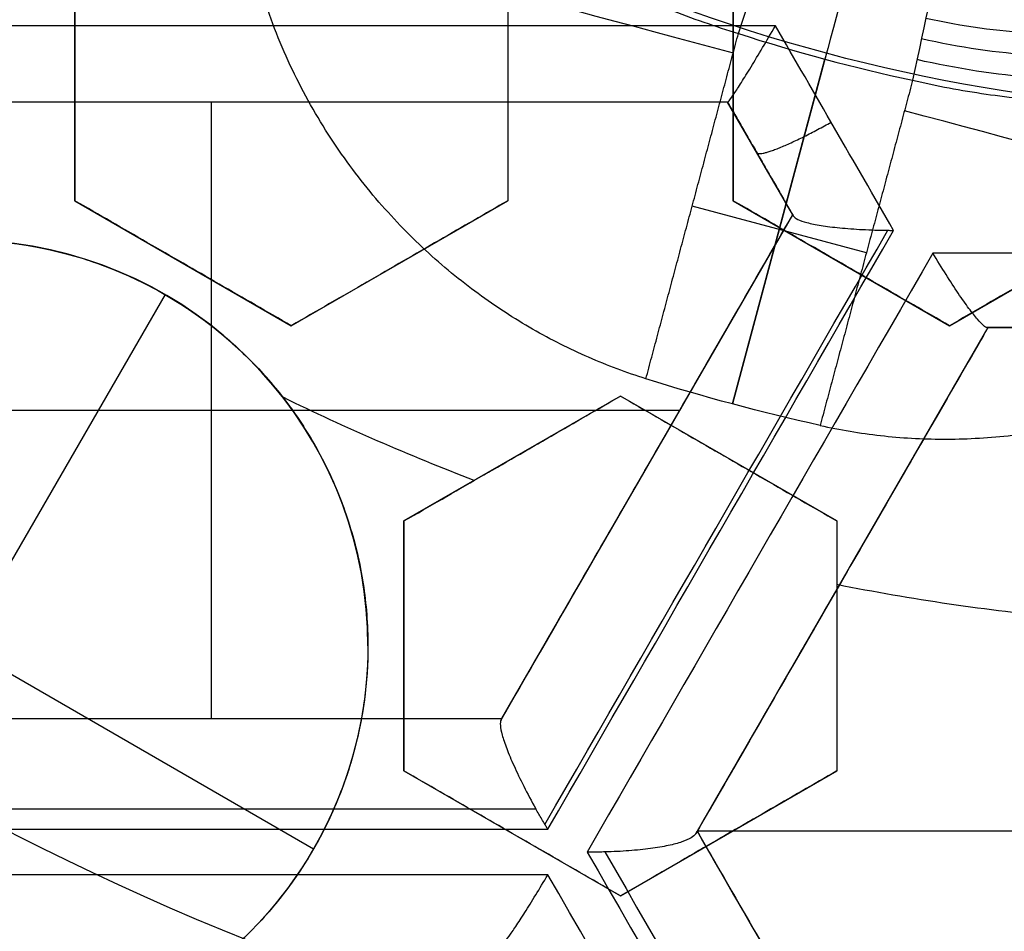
# Model space of a CAD drawing. Header units: centimetres. Extents: x -10 to 8.9, y -34.1 to -8.
# Tile 299 of 656: x -6.69 to -6.58, y -33.49 to -33.388. Entities that reach past the tile are written whole.
import ezdxf

# ---------------------------------------------------------------- set-up
doc = ezdxf.new("R2010")
doc.units = ezdxf.units.CM
doc.layers.add('Default', color=7, linetype='Continuous', true_color=0x000000)

msp = doc.modelspace()

# ---------------------------------------------------------------- linework, layer by layer
at = {"layer": 'Default'}
for p, q in [((-6.6835, -33.38080315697, 0.26732128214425), (-6.6835, -33.40851596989, 0.26732128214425)), ((-6.6355, -33.38080315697, 0.2760389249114), (-6.6355, -33.40851596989, 0.2760389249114)), ((-6.610500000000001, -33.38080315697, 0.2793142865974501), (-6.610500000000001, -33.40851596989, 0.2793142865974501)), ((-6.600149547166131, -33.39216065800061, 0.1624999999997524), (-6.610570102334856, -33.43105069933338, 0.2199999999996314)), ((-6.610570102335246, -33.43105069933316, 0.22), (-6.600323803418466, -33.39281099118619, 0.22)), ((-6.6835, -33.39465956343, 0.2939757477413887), (-6.6835, -33.39465956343, 0.2407668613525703)), ((-6.6355, -33.39465956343, 0.2494629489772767), (-6.6355, -33.39465956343, 0.3026718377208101)), ((-6.610500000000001, -33.39465956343, 0.3059350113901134), (-6.610500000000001, -33.39465956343, 0.2527261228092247)), ((-6.611117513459, -33.39757591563, -1.1921608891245), (-6.72568375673, -33.39757591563, -1.1921608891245)), ((-6.668522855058, -33.39757591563, -1.314922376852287), (-6.668522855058, -33.39757591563, -1.065)), ((-6.668400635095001, -33.39757591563, -1.065), (-6.668400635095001, -33.46593455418, -1.065)), ((-6.603900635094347, -33.41007591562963, -1.191976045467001), (-6.611117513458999, -33.39757591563, -1.191976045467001)), ((-6.607466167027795, -33.40390023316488, -1.31808170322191), (-6.607466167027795, -33.40390023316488, -1.065)), ((-6.683499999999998, -33.40851596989, 0.26327412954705), (-6.659500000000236, -33.42237237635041, 0.26327412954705)), ((-6.659499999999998, -33.42237237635, 0.26732128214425), (-6.635500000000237, -33.40851596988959, 0.26732128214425)), ((-6.610499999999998, -33.40851596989, 0.2730369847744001), (-6.586500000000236, -33.42237237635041, 0.2730369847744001)), ((-6.586499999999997, -33.42237237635, 0.27456905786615), (-6.562500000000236, -33.40851596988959, 0.27456905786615)), ((-6.595726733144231, -33.41429152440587, 0.22), (-6.615045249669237, -33.40911514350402, 0.22)), ((-6.636150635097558, -33.46593455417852, -1.190218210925), (-6.603900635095, -33.41007591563, -1.190218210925)), ((-6.671500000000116, -33.41544417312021, 0.2367388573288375), (-6.671500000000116, -33.41544417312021, 0.2899477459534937)), ((-6.647500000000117, -33.41544417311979, 0.2407668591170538), (-6.647500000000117, -33.41544417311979, 0.2939757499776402)), ((-6.598500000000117, -33.41544417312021, 0.2465803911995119), (-6.598500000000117, -33.41544417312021, 0.2997892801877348)), ((-6.673499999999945, -33.41890827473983, 0.2025256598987), (-6.718499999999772, -33.49685056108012, 0.2025256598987)), ((-6.582249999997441, -33.42257591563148, -1.190072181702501), (-6.614499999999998, -33.47843455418, -1.190072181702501)), ((-6.517749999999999, -33.42257591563, -1.191101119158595), (-6.582250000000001, -33.42257591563, -1.191101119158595)), ((-6.623000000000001, -33.43016660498, 0.26176733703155), (-6.64699999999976, -33.44402301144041, 0.26176733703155)), ((-6.599000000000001, -33.44402301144, 0.2643081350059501), (-6.622999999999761, -33.43016660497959, 0.2643081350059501)), ((-6.616417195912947, -33.431755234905, -1.065), (-6.720384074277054, -33.431755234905, -1.065)), ((-6.734971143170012, -33.43537941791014, 0.2025256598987), (-6.65702885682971, -33.48037941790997, 0.2025256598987)), ((-6.63499999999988, -33.4370948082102, 0.2352211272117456), (-6.63499999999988, -33.4370948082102, 0.2884300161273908)), ((-6.620069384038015, -33.43808101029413, -1.309322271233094), (-6.620069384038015, -33.43808101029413, -1.065)), ((-6.610999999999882, -33.43709480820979, 0.2378391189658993), (-6.610999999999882, -33.43709480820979, 0.2910480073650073)), ((-6.647, -33.44402301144, 0.25319198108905), (-6.647, -33.47173582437, 0.25319198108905)), ((-6.599, -33.44402301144, 0.25803060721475), (-6.599, -33.47173582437, 0.25803060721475)), ((-6.598451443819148, -33.45063763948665, -1.309015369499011), (-6.598451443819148, -33.45063763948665, -1.065)), ((-6.647, -33.457879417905, 0.2798130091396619), (-6.647, -33.457879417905, 0.2266041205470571)), ((-6.599, -33.457879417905, 0.2314310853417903), (-6.599, -33.457879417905, 0.2846399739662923)), ((-6.700650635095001, -33.46593455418, -1.182769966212), (-6.636150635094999, -33.46593455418, -1.182769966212)), ((-6.668400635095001, -33.46593455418, -1.297681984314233), (-6.668400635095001, -33.46593455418, -1.065)), ((-6.646999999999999, -33.47173582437, 0.24737258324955), (-6.623000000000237, -33.48559223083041, 0.24737258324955)), ((-6.623000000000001, -33.48559223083, 0.24967041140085), (-6.599000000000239, -33.47173582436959, 0.24967041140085)), ((-6.485500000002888, -33.47843455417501, -1.065), (-6.614499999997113, -33.47843455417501, -1.065)), ((-6.614499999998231, -33.47843455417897, -1.1823261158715), (-6.582250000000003, -33.53429319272, -1.1823261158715)), ((-6.635000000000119, -33.47866402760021, 0.2208840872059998), (-6.635000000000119, -33.47866402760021, 0.2740929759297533)), ((-6.611000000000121, -33.47866402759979, 0.223133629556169), (-6.611000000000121, -33.47866402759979, 0.2763425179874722))]:
    msp.add_line(p, q, dxfattribs=at)
for centre, radius, start, end in [((-6.550000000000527, -33.20499999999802, -0.76), 0.774999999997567, 99.40564977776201, 224.0542772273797), ((-6.550000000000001, -33.20500000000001, -0.5848749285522), 0.7584500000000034, 266.2822684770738, 72.04110918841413), ((-6.550000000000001, -33.20500000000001, 0.45), 0.6000000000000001, 90, 270), ((-6.550000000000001, -33.20500000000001, 0.17875), 0.6075000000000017, 180, 0), ((-6.550000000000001, -33.20500000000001, -1.230490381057), 0.6075000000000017, 180, 0), ((-6.550000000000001, -33.20500000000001, 0.1782088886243), 0.55, 180, 0), ((-6.550000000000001, -33.20500000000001, 0.195), 0.55, 180, 0), ((-6.550000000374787, -33.20500000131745, 0.2199999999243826), 0.1944362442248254, 252.0519350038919, 257.9480650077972), ((-6.695999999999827, -33.45787941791, 0.2025256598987), 0.04499999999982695, 0, 239.9999999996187)]:
    msp.add_arc(centre, radius, start, end, dxfattribs=at)
at = {"layer": 'Default', "extrusion": (0, 0, -1)}
for centre, radius, start, end in [((6.550000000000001, -33.20500000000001, -0.35), 0.6000000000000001, 270, 90), ((6.550000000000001, -33.20500000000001, -0.4), 0.6000000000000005, 270, 90), ((6.550000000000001, -33.20500000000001, -0.1625), 0.6075000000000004, 180, 0), ((6.550000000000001, -33.20500000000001, -0.195), 0.6075000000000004, 180, 0), ((6.550000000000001, -33.20500000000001, 1.220980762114), 0.6075, 180, 0), ((6.550000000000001, -33.20500000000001, 1.24), 0.6075000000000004, 180, 0), ((6.550000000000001, -33.20500000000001, -0.18660444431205), 0.5500000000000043, 180, 0), ((6.55000000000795, -33.20500000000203, -0.1625), 0.1937629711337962, 263.8385486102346, 306.1614513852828), ((6.550000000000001, -33.20500000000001, -0.266443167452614), 0.3075783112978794, 281.1792190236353, 318.8207809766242), ((6.695999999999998, -33.45787941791, -0.21893574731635), 0.04500000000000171, 34.41936269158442, 180), ((6.55000000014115, -33.20500000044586, -0.22), 0.2340249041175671, 282.550977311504, 287.4490226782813), ((6.550000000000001, -33.20500000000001, -0.2338592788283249), 0.2509115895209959, 290.8249399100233, 296.1074895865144), ((6.550000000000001, -33.20500000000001, -0.2338592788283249), 0.2509115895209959, 275.4887587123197, 281.2614884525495), ((6.695999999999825, -33.45787941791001, -0.2025256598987), 0.04499999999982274, 179.999999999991, 300.0000000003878), ((6.696, -33.45787941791, -0.21429952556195), 0.04499999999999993, 180, 222.1975510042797)]:
    msp.add_arc(centre, radius, start, end, dxfattribs=at)
at = {"layer": 'Default', "extrusion": (1.379857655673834e-06, 1.228458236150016e-16, -0.9999999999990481)}
msp.add_arc((6.549999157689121, -33.20500000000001, 0.534870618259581), 0.7584484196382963, 180, 287.9998757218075, dxfattribs=at)
at = {"layer": 'Default', "extrusion": (0.258819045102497, 0.9659258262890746, 0)}
msp.add_arc((-2.257272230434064, 0.16, -33.9652286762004), 0.06000000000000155, 21.1372301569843, 90, dxfattribs=at)
at = {"layer": 'Default', "extrusion": (0.9659258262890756, -0.2588190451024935, 0)}
msp.add_arc((-33.96326805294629, 0.2, 2.267272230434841), 0.02, 35.00000000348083, 89.99999998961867, dxfattribs=at)
at = {"layer": 'Default', "extrusion": (0.9779639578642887, -0.2087737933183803, 1.848972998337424e-05)}
msp.add_arc((-34.03519781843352, 0.1999902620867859, 0.526669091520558), 0.01999999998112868, 34.99999996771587, 90.00000000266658, dxfattribs=at)
at = {"layer": 'Default', "extrusion": (0, 1, 0)}
for centre, radius, start, end in [((6.549999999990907, -0.1449999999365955, -33.38911016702), 1.185792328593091, 272.6976113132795, 278.8769027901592), ((6.551882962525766, -0.1449473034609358, -33.39757591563), 1.175682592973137, 272.887772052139, 278.5136046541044), ((6.550000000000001, -0.1449999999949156, -33.41432025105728), 1.181602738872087, 268.1404245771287, 271.8595754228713), ((6.550000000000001, -0.1449999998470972, -33.42257591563), 1.171756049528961, 268.4190813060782, 271.5809186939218), ((6.550000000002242, -0.1450000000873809, -33.48325333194), 1.167293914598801, 273.9816108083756, 277.7662461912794)]:
    msp.add_arc(centre, radius, start, end, dxfattribs=at)
at = {"layer": 'Default', "extrusion": (0.8660254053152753, 0.4999999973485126, -2.486487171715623e-08)}
msp.add_arc((-25.48137360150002, -0.1450005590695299, -22.41535345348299), 1.191759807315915, 262.3941420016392, 263.6631128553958, dxfattribs=at)
at = {"layer": 'Default', "extrusion": (0.8661391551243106, 0.4998029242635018, 2.92950147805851e-05)}
msp.add_arc((-25.47163036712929, -0.1445924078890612, -22.41838910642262), 1.183567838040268, 261.953725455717, 262.6670880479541, dxfattribs=at)
at = {"layer": 'Default', "extrusion": (-0.258819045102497, -0.9659258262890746, 0)}
msp.add_arc((2.277272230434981, 0.16, 33.96651654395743), 0.05999999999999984, 22.65570443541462, 90, dxfattribs=at)
at = {"layer": 'Default', "extrusion": (0.8660254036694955, -0.5000000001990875, -1.394874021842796e-09)}
msp.add_arc((-32.03137352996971, -0.1449999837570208, 10.98589225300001), 1.188176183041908, 256.9037339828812, 260.0868218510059, dxfattribs=at)
at = {"layer": 'Default', "extrusion": (0.866025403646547, -0.5000000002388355, -1.622643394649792e-09)}
msp.add_arc((-32.03137352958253, -0.1449999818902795, 10.99589225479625), 1.19817618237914, 256.6416506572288, 260.3542680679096, dxfattribs=at)
at = {"layer": 'Default', "extrusion": (0.8660254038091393, -0.4999999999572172, -6.476667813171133e-11)}
msp.add_arc((-32.03137353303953, -0.1449999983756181, 10.99644567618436), 1.19816085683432, 256.6263984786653, 260.3693286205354, dxfattribs=at)
at = {"layer": 'Default', "extrusion": (-0.8660254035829, 0.5000000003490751, 1.967733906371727e-09)}
msp.add_arc((32.03137352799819, -0.1449999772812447, -11.00148771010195), 1.197870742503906, 279.6330260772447, 283.376900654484, dxfattribs=at)
at = {"layer": 'Default', "extrusion": (-0.8660254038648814, 0.4999999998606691, -8.412211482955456e-10)}
msp.add_arc((32.03137353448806, -0.1450000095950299, -11.01089223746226), 1.187888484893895, 279.9156032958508, 283.1059708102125, dxfattribs=at)
at = {"layer": 'Default', "extrusion": (-0.8660254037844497, 0.4999999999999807, 0)}
msp.add_arc((32.03137353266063, -0.145, -11.01089224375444), 1.187888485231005, 280.1038272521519, 283.1059708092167, dxfattribs=at)
at = {"layer": 'Default', "extrusion": (0, -1, 0)}
for centre, radius, start, end in [((-6.549999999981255, -0.1449999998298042, 33.46593455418), 1.158746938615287, 262.5297327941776, 265.7362332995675), ((-6.550000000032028, -0.1450000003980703, 33.47821131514), 1.168484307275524, 262.2417144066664, 266.0224519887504)]:
    msp.add_arc(centre, radius, start, end, dxfattribs=at)
at = {"layer": 'Default', "extrusion": (-3.223472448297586e-07, -0.9999999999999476, 3.31243834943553e-08)}
msp.add_arc((-6.549989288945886, -0.1450010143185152, 33.47593668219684), 1.168747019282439, 262.3085032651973, 265.958126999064, dxfattribs=at)
at = {"layer": 'Default', "extrusion": (-0.866025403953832, -0.4999999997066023, 1.833860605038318e-09)}
msp.add_arc((25.48137354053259, -0.1450000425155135, 22.46754229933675), 1.172630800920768, 280.0459498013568, 283.2682835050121, dxfattribs=at)
at = {"layer": 'Default', "extrusion": (-0.8660254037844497, -0.4999999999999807, 0)}
msp.add_arc((25.48137353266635, -0.145, 22.46754231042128), 1.172630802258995, 280.0459498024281, 283.2682835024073, dxfattribs=at)
at = {"layer": 'Default', "extrusion": (-0.8660254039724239, -0.4999999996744, 1.834901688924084e-09)}
msp.add_arc((25.48137354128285, -0.1450000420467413, 22.47924461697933), 1.182484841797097, 279.759584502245, 283.5542527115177, dxfattribs=at)
at = {"layer": 'Default', "extrusion": (-0.8660253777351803, -0.5000000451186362, 1.074701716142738e-08)}
msp.add_arc((25.48137236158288, -0.1450001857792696, 22.47754364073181), 1.182630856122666, 279.8060213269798, 283.5052435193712, dxfattribs=at)
at = {"layer": 'Default', "extrusion": (0.8660254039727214, 0.4999999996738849, -1.83658317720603e-09)}
msp.add_arc((-25.48137354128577, -0.1450000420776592, -22.4842866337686), 1.181602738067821, 256.4354353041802, 260.2330582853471, dxfattribs=at)
at = {"layer": 'Default'}
for points, knots in [([(-5.978241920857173, -32.65665960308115, -0.8200034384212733), (-5.982065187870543, -32.65267471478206, -0.8198957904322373), (-6.021688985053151, -32.61222557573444, -0.8187925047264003), (-6.1051399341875, -32.54333603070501, -0.81669332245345), (-6.244802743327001, -32.468174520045, -0.81343061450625), (-6.396707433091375, -32.42256752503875, -0.81016786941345), (-6.550005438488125, -32.40791523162, -0.8071806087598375), (-6.70330324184, -32.42256964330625, -0.80419334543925), (-6.8552073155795, -32.46817857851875, -0.80093060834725), (-6.994869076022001, -32.54334249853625, -0.7976678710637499), (-7.1136278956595, -32.64137979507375, -0.7946806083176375), (-7.211663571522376, -32.760139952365, -0.7916933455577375), (-7.286825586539, -32.89980273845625, -0.7884306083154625), (-7.332432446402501, -33.051707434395, -0.7851678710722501), (-7.347084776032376, -33.20500543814, -0.78218060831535), (-7.334328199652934, -33.33845015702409, -0.7795802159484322), (-7.3130589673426, -33.42019238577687, -0.7778563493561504), (-7.303112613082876, -33.4507094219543, -0.7771955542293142)], [9.33287491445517, 9.33287491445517, 9.33287491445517, 9.33287491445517, 9.508229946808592, 11.13105041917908, 12.75387089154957, 14.37669136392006, 15.99951183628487, 17.62233230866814, 19.24515278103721, 20.86797325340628, 22.49079372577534, 24.11361419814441, 25.73643467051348, 27.35925514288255, 28.98207561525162, 30.60489608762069, 31.59721843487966, 31.59721843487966, 31.59721843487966, 31.59721843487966]), ([(-7.106978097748, -33.74388811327, -0.7599999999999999), (-7.092222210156, -33.75913934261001, -0.7595840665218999), (-7.061456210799, -33.78842967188, -0.7587546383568), (-7.011855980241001, -33.8284314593, -0.7574640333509), (-6.959138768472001, -33.86422929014, -0.7561495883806), (-6.903661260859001, -33.8955805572, -0.7548164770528), (-6.845798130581, -33.92227348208, -0.7534746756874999), (-6.785940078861, -33.94412789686, -0.7521330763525), (-6.724491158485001, -33.96099638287, -0.7508004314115), (-6.661867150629, -33.97276520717, -0.7494871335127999), (-6.598488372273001, -33.97935553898, -0.7481967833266), (-6.534783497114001, -33.98072302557, -0.7469575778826), (-6.471175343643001, -33.97685787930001, -0.7456906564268), (-6.408099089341, -33.96778569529, -0.7443887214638), (-6.345979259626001, -33.95356760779, -0.7430648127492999), (-6.285235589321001, -33.93429948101, -0.7417267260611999), (-6.226278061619, -33.91011135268, -0.7403838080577), (-6.169504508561, -33.88116649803, -0.7390450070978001), (-6.115297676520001, -33.84765987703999, -0.7377194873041), (-6.064025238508, -33.80981942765, -0.7364157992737), (-6.01602695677, -33.76789486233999, -0.7351442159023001), (-5.971638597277, -33.72218061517, -0.7339075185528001), (-5.931146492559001, -33.67297253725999, -0.7326198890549), (-5.89482990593, -33.62060801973, -0.7313083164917), (-5.862932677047, -33.56543920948, -0.7299767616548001), (-5.835670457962, -33.50783861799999, -0.7286354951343), (-5.813227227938, -33.44819500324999, -0.7272933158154), (-5.795754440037, -33.38691081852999, -0.7259590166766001), (-5.783370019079, -33.32440000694, -0.7246429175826), (-5.776444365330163, -33.26360356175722, -0.7234004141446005), (-5.775000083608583, -33.22369004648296, -0.7226183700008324), (-5.77500001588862, -33.20499999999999, -0.7222512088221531)], [-30.59397759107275, -30.59397759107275, -30.59397759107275, -30.59397759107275, -29.95660305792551, -29.31922852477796, -28.68185399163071, -28.04447945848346, -27.40710492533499, -26.76973039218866, -26.13235585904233, -25.49498132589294, -24.85760679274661, -24.22023225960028, -23.5828577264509, -22.94548319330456, -22.30810866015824, -21.67073412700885, -21.03335959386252, -20.39598506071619, -19.7586105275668, -19.12123599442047, -18.48386146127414, -17.84648692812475, -17.20911239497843, -16.57173786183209, -15.93436332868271, -15.29698879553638, -14.65961426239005, -14.02223972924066, -13.38486519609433, -12.747490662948, -12.18619863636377, -12.18619863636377, -12.18619863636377, -12.18619863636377]), ([(-6.525029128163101, -33.36570460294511, 0.1673219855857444), (-6.52584178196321, -33.367639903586, 0.1707653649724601), (-6.52803252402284, -33.37135547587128, 0.1773501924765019), (-6.532901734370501, -33.37649640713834, 0.1865193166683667), (-6.538118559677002, -33.38035750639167, 0.1935602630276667), (-6.542943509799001, -33.38307654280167, 0.1987218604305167), (-6.546881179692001, -33.38492254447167, 0.2023611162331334), (-6.551193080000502, -33.38655686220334, 0.20577445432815), (-6.557439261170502, -33.38839376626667, 0.2099645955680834), (-6.5660131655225, -33.38994010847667, 0.2143690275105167), (-6.57720183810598, -33.39025719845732, 0.2178827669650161), (-6.585100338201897, -33.3892059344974, 0.2187493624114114), (-6.589134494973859, -33.38829554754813, 0.2187314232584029)], [0.02595723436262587, 0.02595723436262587, 0.02595723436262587, 0.02595723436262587, 0.1552712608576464, 0.2845852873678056, 0.4138993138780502, 0.4785563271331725, 0.5432133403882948, 0.6078703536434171, 0.6725273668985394, 0.8018413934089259, 0.9311554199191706, 1.060470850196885, 1.060470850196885, 1.060470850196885, 1.060470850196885]), ([(-6.523490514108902, -33.36947994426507, 0.164937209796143), (-6.52423679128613, -33.37134777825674, 0.1685329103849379), (-6.526332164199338, -33.37493368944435, 0.1754382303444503), (-6.531175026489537, -33.37988784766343, 0.1851165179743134), (-6.536466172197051, -33.38359535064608, 0.1925822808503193), (-6.541408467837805, -33.38619234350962, 0.1980695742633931), (-6.545463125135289, -33.3879463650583, 0.2019442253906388), (-6.549919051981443, -33.38948701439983, 0.2055818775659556), (-6.556394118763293, -33.39119740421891, 0.2100519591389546), (-6.565326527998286, -33.39258433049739, 0.2147594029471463), (-6.577053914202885, -33.39271023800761, 0.2185238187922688), (-6.585368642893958, -33.39153482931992, 0.2194572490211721), (-6.589619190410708, -33.39056593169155, 0.2194428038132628)], [0.02595723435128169, 0.02595723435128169, 0.02595723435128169, 0.02595723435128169, 0.1552712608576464, 0.2845852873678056, 0.4138993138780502, 0.4785563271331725, 0.5432133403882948, 0.6078703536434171, 0.6725273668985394, 0.8018413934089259, 0.9311554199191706, 1.060470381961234, 1.060470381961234, 1.060470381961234, 1.060470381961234]), ([(-6.523037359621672, -33.37318108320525, 0.1624999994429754), (-6.523661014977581, -33.37497162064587, 0.1661614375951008), (-6.525539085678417, -33.37842520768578, 0.1732651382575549), (-6.530160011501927, -33.38320362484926, 0.1833441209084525), (-6.535379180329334, -33.38677693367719, 0.1912031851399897), (-6.540331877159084, -33.38926716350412, 0.1970100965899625), (-6.544429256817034, -33.39094018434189, 0.2011234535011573), (-6.548959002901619, -33.39239744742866, 0.2049946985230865), (-6.555575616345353, -33.39399436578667, 0.2097635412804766), (-6.564776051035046, -33.39523643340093, 0.2148062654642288), (-6.576967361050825, -33.39518447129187, 0.2188584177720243), (-6.585662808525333, -33.39389204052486, 0.2198718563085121), (-6.590110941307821, -33.39286938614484, 0.2198635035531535)], [0.02681516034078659, 0.02681516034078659, 0.02681516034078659, 0.02681516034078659, 0.1552712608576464, 0.2845852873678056, 0.4138993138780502, 0.4785563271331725, 0.5432133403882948, 0.6078703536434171, 0.6725273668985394, 0.8018413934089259, 0.9311554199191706, 1.060469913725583, 1.060469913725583, 1.060469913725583, 1.060469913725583])]:
    msp.add_open_spline(points, degree=3, knots=knots, dxfattribs=at)
for points, degree in [([(-7.269642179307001, -32.81358746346, -0.82), (-7.279487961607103, -32.83327103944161, -0.8199999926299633), (-7.297511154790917, -32.87327300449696, -0.819999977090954), (-7.319640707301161, -32.93527934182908, -0.8199999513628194), (-7.336712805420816, -32.99891850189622, -0.8199999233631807), (-7.348607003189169, -33.06377393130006, -0.8199998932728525), (-7.355221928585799, -33.12938643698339, -0.8199998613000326), (-7.356527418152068, -33.19493271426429, -0.819999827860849), (-7.352600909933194, -33.2597045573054, -0.8199997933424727), (-7.343474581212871, -33.32349793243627, -0.819999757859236), (-7.329190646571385, -33.38652092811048, -0.8199997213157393), (-7.309617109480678, -33.44876686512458, -0.8199996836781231), (-7.284964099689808, -33.50924977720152, -0.8199996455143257), (-7.255558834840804, -33.56725719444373, -0.8199996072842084), (-7.221786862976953, -33.62225640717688, -0.819999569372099), (-7.183730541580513, -33.67428672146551, -0.8199995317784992), (-7.141344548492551, -33.7232884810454, -0.8199994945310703), (-7.09557043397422, -33.76828168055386, -0.8199994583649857), (-7.046466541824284, -33.80917938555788, -0.8199994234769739), (-6.994690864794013, -33.84552716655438, -0.8199993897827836), (-6.940255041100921, -33.87747145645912, -0.8199993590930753), (-6.883228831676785, -33.90493912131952, -0.8199993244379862), (-6.824213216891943, -33.9276263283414, -0.8199993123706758), (-6.76349442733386, -33.94542969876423, -0.8199992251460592), (-6.701581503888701, -33.95819754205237, -0.8199994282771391), (-6.659745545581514, -33.96331301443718, -0.819998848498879), (-6.638679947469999, -33.96504137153, -0.8199988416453)], 3), ([(-6.784376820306, -33.92632328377, -0.6348712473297), (-6.764656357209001, -33.93273073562, -0.6344490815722), (-6.724689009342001, -33.94393729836, -0.633599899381), (-6.663491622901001, -33.95576836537, -0.6322885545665), (-6.601787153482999, -33.96253013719, -0.6309937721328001), (-6.539536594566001, -33.96422791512, -0.6297057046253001), (-6.477460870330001, -33.96082753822, -0.6284103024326), (-6.415679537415, -33.95232918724, -0.6270910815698), (-6.35486998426, -33.93879804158, -0.6257683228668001), (-6.295545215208, -33.9203893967, -0.6244478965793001), (-6.237984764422, -33.8972257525, -0.623144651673), (-6.182427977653, -33.86939923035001, -0.6218537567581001), (-6.129272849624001, -33.83707727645, -0.6205564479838), (-6.079027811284, -33.80058233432, -0.6192530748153), (-6.031826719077, -33.76000954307, -0.6179600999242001), (-5.988101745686, -33.71569057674, -0.6166713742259), (-5.948216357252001, -33.66802508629, -0.6153674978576), (-5.912278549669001, -33.61713143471, -0.6140446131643), (-5.880633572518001, -33.56345166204, -0.6127228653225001), (-5.853541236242, -33.50744909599, -0.6114034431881), (-5.831165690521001, -33.449566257, -0.6101072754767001), (-5.813524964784, -33.38977936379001, -0.6088150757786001), (-5.800887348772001, -33.32893727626, -0.6075112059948), (-5.793258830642, -33.26727865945, -0.6062112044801), (-5.791549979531, -33.22577288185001, -0.6053463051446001), (-5.791549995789, -33.20499985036, -0.6049143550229)], 3), ([(-6.658968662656, -33.34141878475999, 0.1625000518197), (-6.659260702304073, -33.34303154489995, 0.1657450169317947), (-6.659346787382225, -33.34643079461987, 0.1722333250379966), (-6.657980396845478, -33.35219343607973, 0.1817676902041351), (-6.655131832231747, -33.35819025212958, 0.1906260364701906), (-6.650965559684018, -33.36414981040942, 0.1985161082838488), (-6.645667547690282, -33.36983720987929, 0.2052673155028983), (-6.639482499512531, -33.37507369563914, 0.2107574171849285), (-6.632629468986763, -33.37978576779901, 0.2149705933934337), (-6.62527083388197, -33.3839199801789, 0.2179274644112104), (-6.617633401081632, -33.38737740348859, 0.2196404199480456), (-6.612482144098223, -33.3891942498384, 0.2199999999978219), (-6.609916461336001, -33.38997424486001, 0.22)], 3), ([(-6.620174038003, -33.42825604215, 0.22), (-6.622307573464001, -33.42758542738, 0.22), (-6.626561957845, -33.42599600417, 0.2197487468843), (-6.632765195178, -33.42288108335, 0.2185885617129), (-6.638819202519, -33.41896257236, 0.2165773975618), (-6.644662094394, -33.4141695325, 0.2136139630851), (-6.650191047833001, -33.40843313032, 0.2095753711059), (-6.655232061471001, -33.40172632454, 0.2043414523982), (-6.659542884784, -33.39411382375, 0.1978394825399), (-6.662834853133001, -33.38580868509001, 0.1901045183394), (-6.664840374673, -33.37721393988, 0.1813549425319), (-6.665397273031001, -33.36883863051, 0.1719531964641), (-6.664832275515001, -33.36381113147, 0.1656599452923), (-6.664332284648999, -33.36143598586, 0.1625)], 3), ([(-6.609916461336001, -33.38997424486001, 0.22), (-6.609522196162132, -33.3887578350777, 0.2199999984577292), (-6.608734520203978, -33.38632377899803, 0.2197540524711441), (-6.607594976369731, -33.38280299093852, 0.2186583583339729), (-6.606540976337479, -33.37954606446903, 0.2168763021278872), (-6.60561037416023, -33.37667300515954, 0.214473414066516), (-6.605094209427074, -33.37508607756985, 0.2125189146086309), (-6.604867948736, -33.37438846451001, 0.211471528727)], 3), ([(-6.59059794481, -33.39515062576, 0.2199999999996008), (-6.587929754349, -33.39577176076, 0.2199999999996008), (-6.582484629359, -33.39679717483, 0.2196235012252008), (-6.574176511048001, -33.39763892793, 0.2178937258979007), (-6.565806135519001, -33.39775141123, 0.2149481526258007), (-6.557542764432, -33.3970829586, 0.2107472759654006), (-6.549573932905, -33.39560213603, 0.2052677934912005), (-6.542148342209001, -33.39330266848, 0.1985304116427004), (-6.535570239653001, -33.39023049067, 0.1906630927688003), (-6.530093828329, -33.38646379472, 0.1817936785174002), (-6.526036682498, -33.38218280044, 0.1722839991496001), (-6.524396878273, -33.37918167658, 0.1657657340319), (-6.523839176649, -33.37762652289, 0.1624998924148)], 3), ([(-6.6835, -33.40851596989, 0.2365951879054), (-6.6835, -33.40520774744, 0.2376019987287), (-6.6835, -33.39874402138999, 0.2395543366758), (-6.6835, -33.38952556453, 0.2422953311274), (-6.6835, -33.3836615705, 0.2440099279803), (-6.6835, -33.38080315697, 0.2448384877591)], 3), ([(-6.6835, -33.40851596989, 0.2898040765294), (-6.6835, -33.40520942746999, 0.2908103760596), (-6.6835, -33.39874788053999, 0.2927620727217), (-6.6835, -33.38952368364, 0.295504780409), (-6.6835, -33.38366073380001, 0.297219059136), (-6.6835, -33.38080315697, 0.2980473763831)], 3), ([(-6.6355, -33.38080315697, 0.2540304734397), (-6.6355, -33.38367887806, 0.2530892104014), (-6.6355, -33.3895659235, 0.2511534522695), (-6.6355, -33.39879597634, 0.2480921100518), (-6.6355, -33.40523000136, 0.2459411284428), (-6.6355, -33.40851596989, 0.2448384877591)], 3), ([(-6.6355, -33.38080315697, 0.3072393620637), (-6.6355, -33.38367461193, 0.3062994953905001), (-6.6355, -33.38955596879, 0.3043656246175), (-6.6355, -33.39878535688, 0.3013045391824), (-6.6355, -33.40522544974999, 0.2991515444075), (-6.6355, -33.40851596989, 0.2980473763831)], 3), ([(-6.610499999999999, -33.40851596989, 0.2479061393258), (-6.610499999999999, -33.40525447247, 0.2490440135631), (-6.610499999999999, -33.3988530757, 0.2512728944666), (-6.610499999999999, -33.3896191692, 0.2544741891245), (-6.610499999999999, -33.38370170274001, 0.2565159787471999), (-6.610499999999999, -33.38080315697, 0.2575135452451)], 3), ([(-6.610499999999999, -33.40851596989, 0.3011150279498), (-6.610499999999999, -33.40525946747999, 0.3022511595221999), (-6.610499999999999, -33.39886472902, 0.30447773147), (-6.610499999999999, -33.38963031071, 0.3076792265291), (-6.610499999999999, -33.38370647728, 0.3097232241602), (-6.610499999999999, -33.38080315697, 0.3107224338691)], 3), ([(-6.620174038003, -33.42825604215, 0.22), (-6.6150452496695, -33.40911514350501, 0.22), (-6.609916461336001, -33.38997424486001, 0.22)], 2), ([(-6.611105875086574, -33.39757591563, -1.319503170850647), (-6.611075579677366, -33.39757591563, -1.32021595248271), (-6.610924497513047, -33.39742047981, -1.321665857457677), (-6.610418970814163, -33.39669942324, -1.323795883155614), (-6.609627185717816, -33.39547144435, -1.325796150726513), (-6.608555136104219, -33.39373713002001, -1.327532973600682), (-6.607259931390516, -33.39158308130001, -1.328834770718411), (-6.606302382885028, -33.389956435, -1.329333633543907), (-6.605809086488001, -33.38911016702, -1.329478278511)], 3), ([(-6.59059794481, -33.39515062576, 0.2199999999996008), (-6.595726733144, -33.414291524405, 0.2199999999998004), (-6.600855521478, -33.43343242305, 0.22)], 2), ([(-6.611117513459, -33.39757591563, -1.065), (-6.6684006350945, -33.39757591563, -1.065), (-6.725683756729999, -33.39757591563, -1.065)], 2), ([(-6.611117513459, -33.39757591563, -1.065), (-6.607509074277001, -33.40382591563, -1.065), (-6.603900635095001, -33.41007591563, -1.065)], 2), ([(-6.611113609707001, -33.39757591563, -1.319136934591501), (-6.611115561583, -33.39757591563, -1.19206846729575), (-6.611117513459, -33.39757591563, -1.065)], 2), ([(-6.611113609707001, -33.39757591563, -1.319136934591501), (-6.61111361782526, -33.39757591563, -1.31917774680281), (-6.611113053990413, -33.39757591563, -1.319259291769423), (-6.611110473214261, -33.39757591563, -1.319381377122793), (-6.611107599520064, -33.39757591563, -1.319462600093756), (-6.611105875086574, -33.39757591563, -1.319503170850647)], 3), ([(-6.600855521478, -33.43343242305, 0.22), (-6.598672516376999, -33.43391842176, 0.22), (-6.594193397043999, -33.43466913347, 0.2197487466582), (-6.587263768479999, -33.43507315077, 0.2185885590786), (-6.580061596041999, -33.43470662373, 0.2165773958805), (-6.572604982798, -33.43347717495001, 0.2136139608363), (-6.564948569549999, -33.4312737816, 0.209575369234), (-6.557229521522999, -33.42798602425, 0.2043414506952), (-6.549689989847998, -33.42354881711, 0.1978394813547), (-6.542686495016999, -33.41800234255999, 0.1901045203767), (-6.536652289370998, -33.41156183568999, 0.1813549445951), (-6.531982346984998, -33.40458705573, 0.1719532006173), (-6.529957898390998, -33.39995061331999, 0.1656599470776), (-6.52920332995, -33.39764368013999, 0.1625)], 3), ([(-6.6835, -33.40851596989, 0.2898040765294), (-6.6835, -33.40851596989, 0.2631996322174), (-6.6835, -33.40851596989, 0.2365951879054)], 2), ([(-6.6595, -33.42237237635, 0.2365951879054), (-6.662166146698, -33.42083307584, 0.2366589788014), (-6.667498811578, -33.41775426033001, 0.236744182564), (-6.675501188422, -33.41313408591, 0.236744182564), (-6.680833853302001, -33.41005527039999, 0.2366589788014), (-6.6835, -33.40851596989, 0.2365951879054)], 3), ([(-6.6595, -33.42237237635, 0.2898040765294), (-6.662166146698, -33.42083307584, 0.2898678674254), (-6.667498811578, -33.41775426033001, 0.2899530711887), (-6.675501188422, -33.41313408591, 0.2899530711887), (-6.680833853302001, -33.41005527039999, 0.2898678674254), (-6.6835, -33.40851596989, 0.2898040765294)], 3), ([(-6.6355, -33.40851596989, 0.2448384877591), (-6.637974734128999, -33.4099447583, 0.2440101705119), (-6.643052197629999, -33.41287623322, 0.2422958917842), (-6.651040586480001, -33.41748833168, 0.2395531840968), (-6.656636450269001, -33.42071910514, 0.2376014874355), (-6.6595, -33.42237237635, 0.2365951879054)], 3), ([(-6.6355, -33.40851596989, 0.2980473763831), (-6.637975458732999, -33.40994517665, 0.2972188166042), (-6.643053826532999, -33.41287717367, 0.2955042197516), (-6.651037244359, -33.4174864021, 0.2927632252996), (-6.656634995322, -33.42071826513, 0.2908108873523), (-6.6595, -33.42237237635, 0.2898040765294)], 3), ([(-6.6355, -33.40851596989, 0.2980473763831), (-6.6355, -33.40851596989, 0.2714429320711), (-6.6355, -33.40851596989, 0.2448384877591)], 2), ([(-6.610499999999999, -33.40851596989, 0.3011150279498), (-6.610499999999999, -33.40851596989, 0.2745105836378), (-6.610499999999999, -33.40851596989, 0.2479061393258)], 2), ([(-6.586499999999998, -33.42237237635, 0.244958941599), (-6.589168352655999, -33.42083180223, 0.2453510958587), (-6.594503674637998, -33.41775145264, 0.246093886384), (-6.602496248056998, -33.41313693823, 0.2470778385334), (-6.607831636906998, -33.41005655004, 0.2476454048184), (-6.610499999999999, -33.40851596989, 0.2479061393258)], 3), ([(-6.586499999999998, -33.42237237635, 0.298167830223), (-6.589170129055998, -33.42083077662, 0.2985602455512), (-6.594507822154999, -33.41774905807, 0.2993033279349), (-6.602500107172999, -33.41313471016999, 0.3002871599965), (-6.607833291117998, -33.41005559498, 0.3008544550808), (-6.610499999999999, -33.40851596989, 0.3011150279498)], 3), ([(-6.5625, -33.40851596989, 0.2509702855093), (-6.565079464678, -33.41000522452, 0.2503717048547), (-6.570296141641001, -33.41301707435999, 0.2491280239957), (-6.578268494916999, -33.41761991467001, 0.2471307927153), (-6.583733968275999, -33.42077540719, 0.2456988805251), (-6.586499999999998, -33.42237237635, 0.244958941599)], 3), ([(-6.5625, -33.40851596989, 0.3041791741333), (-6.565085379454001, -33.41000863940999, 0.3035792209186), (-6.570309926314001, -33.41302503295, 0.3023335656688), (-6.578282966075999, -33.4176282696, 0.3003359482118), (-6.583740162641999, -33.42077898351, 0.2989061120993), (-6.586499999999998, -33.42237237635, 0.298167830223)], 3), ([(-6.636150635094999, -33.46593455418, -1.065), (-6.620025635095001, -33.43800523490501, -1.065), (-6.603900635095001, -33.41007591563, -1.065)], 2), ([(-6.603900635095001, -33.41007591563, -1.065), (-6.603900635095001, -33.41007591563, -1.190218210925), (-6.603900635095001, -33.41007591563, -1.315436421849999)], 2), ([(-6.603900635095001, -33.41007591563, -1.315436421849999), (-6.603900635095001, -33.41007591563, -1.315632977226), (-6.603894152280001, -33.41008714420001, -1.316023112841), (-6.603865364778, -33.41013700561, -1.316600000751), (-6.603833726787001, -33.41019180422, -1.316977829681), (-6.603814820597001, -33.4102245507, -1.317165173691)], 3), ([(-6.603814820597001, -33.4102245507, -1.317165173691), (-6.603744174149, -33.41034691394, -1.317865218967), (-6.603425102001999, -33.41059254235, -1.319272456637), (-6.602406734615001, -33.41094352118, -1.321289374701), (-6.600838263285, -33.41126342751, -1.323134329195), (-6.598736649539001, -33.41153053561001, -1.324682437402), (-6.596200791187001, -33.4117194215, -1.325786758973), (-6.594317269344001, -33.41178104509, -1.326156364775), (-6.593345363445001, -33.41179364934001, -1.32623710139)], 3), ([(-6.593345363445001, -33.41179364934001, -1.32623710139), (-6.593274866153, -33.41179456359, -1.326242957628), (-6.593133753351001, -33.41179619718, -1.326253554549), (-6.592921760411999, -33.41179806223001, -1.326266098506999), (-6.592780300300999, -33.41179891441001, -1.326272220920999), (-6.592709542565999, -33.41179924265, -1.326274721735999)], 3), ([(-6.718500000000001, -33.49685056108, 0.2025256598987), (-6.720541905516, -33.49567166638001, 0.2025256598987), (-6.724464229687, -33.49297858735, 0.2026426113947), (-6.72969926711, -33.48799467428, 0.2031794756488), (-6.734107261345, -33.48218223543, 0.2040791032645), (-6.737538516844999, -33.47570045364, 0.2053293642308), (-6.739893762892, -33.46868348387, 0.2069196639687), (-6.741077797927, -33.46130673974, 0.2088293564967), (-6.741023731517, -33.4537600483, 0.2110302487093), (-6.739698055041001, -33.44626169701, 0.2134800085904), (-6.737102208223, -33.43903110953, 0.2161280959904), (-6.733311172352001, -33.43232938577, 0.2188933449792), (-6.728385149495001, -33.42631581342, 0.2217226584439), (-6.722594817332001, -33.4213267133, 0.2244585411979), (-6.716454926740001, -33.41759605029, 0.2269107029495), (-6.710154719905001, -33.41498965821, 0.2290648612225), (-6.703752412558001, -33.41339290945, 0.2309296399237), (-6.697309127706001, -33.41274488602, 0.232496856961), (-6.690865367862, -33.41301831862, 0.2337526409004), (-6.684495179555, -33.41421329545, 0.2346681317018), (-6.678313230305, -33.41632846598, 0.235208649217), (-6.672473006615, -33.41933271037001, 0.235345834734), (-6.667137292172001, -33.42314923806, 0.2350714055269), (-6.662441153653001, -33.42766656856, 0.2344015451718), (-6.658471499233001, -33.4327707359, 0.2333683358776), (-6.655276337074, -33.43837305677, 0.2320058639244), (-6.652891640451, -33.44442708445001, 0.2303374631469), (-6.651371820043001, -33.45090346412, 0.2283780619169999), (-6.651000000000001, -33.45552429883, 0.2268694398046), (-6.651000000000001, -33.45787941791, 0.2260733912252)], 3), ([(-6.582327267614, -33.42257591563, -1.316310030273), (-6.582421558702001, -33.42257591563, -1.317014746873), (-6.582699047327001, -33.42242480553, -1.318442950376), (-6.583379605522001, -33.42172252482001, -1.320528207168), (-6.584323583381, -33.42052641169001, -1.322471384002), (-6.585513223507, -33.41883757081, -1.324143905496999), (-6.586880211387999, -33.41673780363, -1.325384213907), (-6.587851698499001, -33.41514845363, -1.325849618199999), (-6.588343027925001, -33.41432025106, -1.325980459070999)], 3), ([(-6.6595, -33.42237237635, 0.2898040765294), (-6.6595, -33.42237237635, 0.2631996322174), (-6.6595, -33.42237237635, 0.2365951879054)], 2), ([(-6.582250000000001, -33.42257591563, -1.065), (-6.598375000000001, -33.450505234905, -1.065), (-6.6145, -33.47843455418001, -1.065)], 2), ([(-6.586499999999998, -33.42237237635, 0.298167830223), (-6.586499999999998, -33.42237237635, 0.271563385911), (-6.586499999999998, -33.42237237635, 0.244958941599)], 2), ([(-6.582327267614, -33.42257591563, -1.316310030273), (-6.582310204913, -33.42257591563, -1.316182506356), (-6.582281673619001, -33.42257591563, -1.315926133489), (-6.582255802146, -33.42257591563, -1.315537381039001), (-6.582250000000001, -33.42257591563, -1.315275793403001), (-6.582250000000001, -33.42257591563, -1.315144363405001)], 3), ([(-6.582250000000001, -33.42257591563, -1.065), (-6.55, -33.42257591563, -1.065), (-6.517749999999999, -33.42257591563, -1.065)], 2), ([(-6.582250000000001, -33.42257591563, -1.065), (-6.582250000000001, -33.42257591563, -1.1900721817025), (-6.582250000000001, -33.42257591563, -1.315144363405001)], 2), ([(-6.647, -33.44402301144, 0.2312955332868), (-6.644164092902, -33.44238569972, 0.2322358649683), (-6.638605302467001, -33.43917633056, 0.2340618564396), (-6.630634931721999, -33.43457463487, 0.2366296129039), (-6.625510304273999, -33.43161592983, 0.2382466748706), (-6.622999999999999, -33.43016660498, 0.2390302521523)], 3), ([(-6.647, -33.44402301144, 0.2845044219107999), (-6.644158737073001, -33.44238260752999, 0.2854465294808), (-6.638592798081, -33.43916911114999, 0.2872748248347), (-6.630623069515, -33.43456778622, 0.2898422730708), (-6.625505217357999, -33.4316129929, 0.2914571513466), (-6.622999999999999, -33.43016660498, 0.2922391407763)], 3), ([(-6.622999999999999, -33.43016660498, 0.2922391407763), (-6.622999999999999, -33.43016660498, 0.2656346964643), (-6.622999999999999, -33.43016660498, 0.2390302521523)], 2), ([(-6.622999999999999, -33.43016660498, 0.2390302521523), (-6.620330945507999, -33.43170758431, 0.2387963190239), (-6.614994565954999, -33.43478854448, 0.2382866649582), (-6.606999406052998, -33.43940455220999, 0.2374009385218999), (-6.601666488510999, -33.44248351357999, 0.2367311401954), (-6.598999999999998, -33.44402301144, 0.2363771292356)], 3), ([(-6.622999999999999, -33.43016660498, 0.2922391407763), (-6.620329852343, -33.43170821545, 0.2920051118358), (-6.614992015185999, -33.43479001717, 0.2914952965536), (-6.606996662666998, -33.4394061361, 0.2906094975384), (-6.601665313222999, -33.44248419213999, 0.2899398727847), (-6.598999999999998, -33.44402301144, 0.2895860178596)], 3), ([(-6.647, -33.44402301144, 0.2312955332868), (-6.647, -33.44402301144, 0.2578999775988), (-6.647, -33.44402301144, 0.2845044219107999)], 2), ([(-6.647, -33.47173582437, 0.2218795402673), (-6.647, -33.46849754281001, 0.2229872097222), (-6.647, -33.46212707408, 0.2251615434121), (-6.647, -33.45289363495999, 0.2282987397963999), (-6.647, -33.44694495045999, 0.2303100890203), (-6.647, -33.44402301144, 0.2312955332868)], 3), ([(-6.647, -33.47173582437, 0.2750884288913), (-6.647, -33.46850051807, 0.2761950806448), (-6.647, -33.46213401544, 0.2783680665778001), (-6.647, -33.45290027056, 0.2815053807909), (-6.647, -33.44694779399, 0.2835180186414), (-6.647, -33.44402301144, 0.2845044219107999)], 3), ([(-6.598999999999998, -33.44402301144, 0.2895860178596), (-6.598999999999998, -33.44402301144, 0.2629815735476), (-6.598999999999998, -33.44402301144, 0.2363771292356)], 2), ([(-6.598999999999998, -33.44402301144, 0.2363771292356), (-6.598999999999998, -33.44699627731, 0.2353169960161), (-6.598999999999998, -33.45301341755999, 0.2331699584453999), (-6.598999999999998, -33.46225119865, 0.2298691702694), (-6.598999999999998, -33.46855075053, 0.2276153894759), (-6.598999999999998, -33.47173582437, 0.2264751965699)], 3), ([(-6.598999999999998, -33.44402301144, 0.2895860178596), (-6.598999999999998, -33.44699368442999, 0.2885268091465), (-6.598999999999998, -33.45300736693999, 0.2863810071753), (-6.598999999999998, -33.46224502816, 0.2830802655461), (-6.598999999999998, -33.46854810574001, 0.2808252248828), (-6.598999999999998, -33.47173582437, 0.2796840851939)], 3), ([(-6.651000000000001, -33.45787941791, 0.2260733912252), (-6.651000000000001, -33.45999741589, 0.2253574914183), (-6.651297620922, -33.4643526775, 0.2238427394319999), (-6.652804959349, -33.47114944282, 0.221337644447), (-6.655473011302, -33.47789415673, 0.2186977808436), (-6.659311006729, -33.48429966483, 0.2160191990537), (-6.664280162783, -33.49010067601, 0.2133912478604), (-6.670107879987, -33.49494028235, 0.2109608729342), (-6.676593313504, -33.49870513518, 0.2087810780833), (-6.683497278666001, -33.50131681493, 0.2068991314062), (-6.690732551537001, -33.50276923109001, 0.2053167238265), (-6.697992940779, -33.50302961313, 0.2040800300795), (-6.705197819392, -33.50212636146, 0.2031833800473), (-6.712101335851, -33.50010403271, 0.2026459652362), (-6.716432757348, -33.49804408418, 0.2025256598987), (-6.718500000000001, -33.49685056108, 0.2025256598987)], 3), ([(-6.651000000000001, -33.45787941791, 0.2260733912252), (-6.651, -33.45787941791, 0.21429952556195), (-6.651, -33.45787941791, 0.2025256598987)], 2), ([(-6.700650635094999, -33.46593455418, -1.065), (-6.668400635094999, -33.46593455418, -1.065), (-6.636150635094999, -33.46593455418, -1.065)], 2), ([(-6.636238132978, -33.46608610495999, -1.30227259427), (-6.636310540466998, -33.46621151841, -1.302981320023), (-6.636363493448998, -33.46662030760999, -1.304388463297), (-6.636157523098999, -33.46768181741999, -1.306348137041), (-6.635655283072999, -33.46919162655, -1.308102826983), (-6.634846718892, -33.47112670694, -1.309537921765), (-6.633753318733, -33.47340233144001, -1.310521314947), (-6.632859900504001, -33.47507702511, -1.310806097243), (-6.632379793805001, -33.47593458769, -1.310840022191)], 3), ([(-6.636150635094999, -33.46593455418, -1.300539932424), (-6.636150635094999, -33.46593455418, -1.300734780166), (-6.636157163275, -33.46594586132, -1.301122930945), (-6.636186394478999, -33.46599649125, -1.301701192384), (-6.636218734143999, -33.46605250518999, -1.302082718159), (-6.636238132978, -33.46608610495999, -1.30227259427)], 3), ([(-6.636150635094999, -33.46593455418, -1.300539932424), (-6.636150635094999, -33.46593455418, -1.182769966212), (-6.636150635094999, -33.46593455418, -1.065)], 2), ([(-6.647, -33.47173582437, 0.2750884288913), (-6.647, -33.47173582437, 0.2484839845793), (-6.647, -33.47173582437, 0.2218795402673)], 2), ([(-6.622999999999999, -33.48559223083, 0.2196567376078), (-6.625663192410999, -33.48405463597, 0.2199542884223), (-6.630991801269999, -33.48097816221, 0.2205165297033), (-6.638989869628, -33.47636047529, 0.2212585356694), (-6.644328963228, -33.47327794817, 0.2216843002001), (-6.647, -33.47173582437, 0.2218795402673)], 3), ([(-6.622999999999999, -33.48559223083, 0.2728656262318), (-6.625663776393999, -33.48405429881, 0.273163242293), (-6.630993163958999, -33.48097737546, 0.2737255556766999), (-6.638991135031, -33.47635974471, 0.2744675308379), (-6.644329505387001, -33.47327763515, 0.2748932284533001), (-6.647, -33.47173582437, 0.2750884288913)], 3), ([(-6.598999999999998, -33.47173582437, 0.2264751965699), (-6.601567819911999, -33.47321835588, 0.225775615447), (-6.606769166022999, -33.47622135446, 0.2243379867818), (-6.614750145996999, -33.4808291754, 0.2220708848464), (-6.620226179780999, -33.48399076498, 0.2204750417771), (-6.622999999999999, -33.48559223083, 0.2196567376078)], 3), ([(-6.598999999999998, -33.47173582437, 0.2796840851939), (-6.601571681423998, -33.47322058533, 0.2789834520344), (-6.606778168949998, -33.4762265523, 0.2775443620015), (-6.614759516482, -33.48083458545, 0.2752770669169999), (-6.620230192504, -33.48399308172, 0.2736827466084), (-6.622999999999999, -33.48559223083, 0.2728656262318)], 3), ([(-6.598999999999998, -33.47173582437, 0.2796840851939), (-6.598999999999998, -33.47173582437, 0.2530796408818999), (-6.598999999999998, -33.47173582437, 0.2264751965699)], 2), ([(-6.631378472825, -33.47766892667, -1.310758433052), (-6.631492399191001, -33.47747749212, -1.310784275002), (-6.631718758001, -33.47709326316, -1.310824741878), (-6.632053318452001, -33.47651374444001, -1.310851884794), (-6.632271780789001, -33.47612751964, -1.310847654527), (-6.632379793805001, -33.47593458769, -1.310840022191)], 3), ([(-6.631052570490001, -33.47821131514, -1.310669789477), (-6.631088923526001, -33.47815139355, -1.310681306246), (-6.631161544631, -33.47803130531, -1.310703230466), (-6.631270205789, -33.47785046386, -1.310732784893), (-6.631342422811, -33.4777295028, -1.310750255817), (-6.631378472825, -33.47766892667, -1.310758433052)], 3), ([(-6.614652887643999, -33.47869936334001, -1.301946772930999), (-6.614619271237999, -33.47864113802, -1.301700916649), (-6.614563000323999, -33.47854367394, -1.301203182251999), (-6.614511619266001, -33.47845467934, -1.300436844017), (-6.6145, -33.47843455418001, -1.299915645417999), (-6.6145, -33.47843455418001, -1.299652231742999)], 3), ([(-6.6145, -33.47843455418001, -1.299652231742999), (-6.6145, -33.47843455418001, -1.1823261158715), (-6.6145, -33.47843455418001, -1.065)], 2), ([(-6.6145, -33.47843455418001, -1.065), (-6.598375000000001, -33.50636387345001, -1.065), (-6.582250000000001, -33.53429319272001, -1.065)], 2), ([(-6.614652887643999, -33.47869936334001, -1.301946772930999), (-6.614743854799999, -33.47885692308, -1.302612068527), (-6.615091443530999, -33.47917149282, -1.303938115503), (-6.616104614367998, -33.47961732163, -1.305810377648), (-6.617615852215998, -33.48002302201, -1.307505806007), (-6.619609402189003, -33.48036391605, -1.308919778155), (-6.622005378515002, -33.48061125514, -1.30993125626), (-6.623798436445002, -33.48069902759, -1.310275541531), (-6.624727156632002, -33.48072061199, -1.3103525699)], 3), ([(-6.624727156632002, -33.48072061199, -1.3103525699), (-6.624943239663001, -33.48072563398, -1.310370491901), (-6.625377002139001, -33.48073321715, -1.310395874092), (-6.626031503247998, -33.48073714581, -1.310402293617), (-6.626467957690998, -33.48073476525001, -1.31038536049), (-6.626686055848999, -33.48073232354, -1.310371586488)], 3), ([(-6.636121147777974, -33.49093455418, -1.299644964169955), (-6.636075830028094, -33.49093455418, -1.300313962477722), (-6.63590472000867, -33.4907971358, -1.301677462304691), (-6.635398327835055, -33.49015284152, -1.303702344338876), (-6.634635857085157, -33.48905006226, -1.305628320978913), (-6.633623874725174, -33.48748668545, -1.307340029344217), (-6.632410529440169, -33.4855292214, -1.308688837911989), (-6.631514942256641, -33.48403593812, -1.309273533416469), (-6.631052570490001, -33.48325333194, -1.309476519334)], 3), ([(-6.622999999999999, -33.48559223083, 0.2728656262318), (-6.622999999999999, -33.48559223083, 0.2462611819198), (-6.622999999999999, -33.48559223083, 0.2196567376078)], 2)]:
    msp.add_open_spline(points, degree=degree, dxfattribs=at)
msp.add_rational_spline([(-6.607882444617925, -33.40317921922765, -1.318183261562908), (-6.607345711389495, -33.40410886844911, -1.327009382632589), (-6.599635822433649, -33.39980257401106, -1.328041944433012)], [0.9999528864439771, 0.7308080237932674, 0.9563306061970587], degree=2, dxfattribs=at)

doc.saveas('drawing.dxf')
